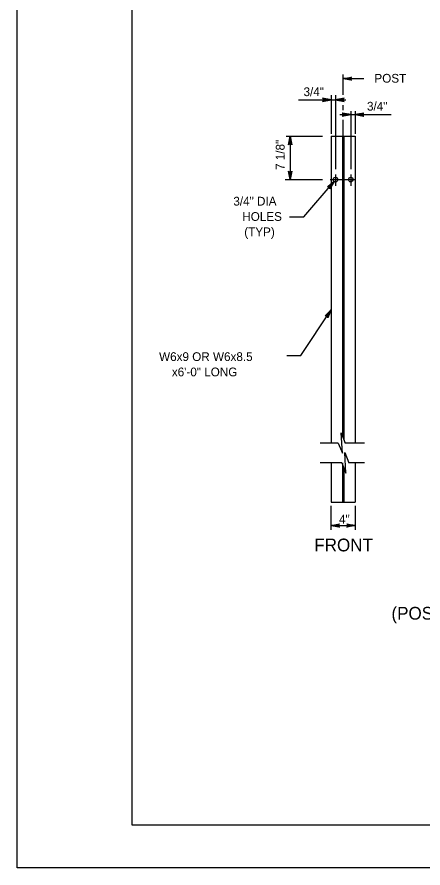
# Model space of a CAD drawing. Extents: x 632007860 to 635435983, y 295418622 to 297794622.
# Drawn here: x 632007860 to 632149405, y 295418622 to 295714964 of the extents above; entities that cross this region are included whole.
import ezdxf

# ---------------------------------------------------------------- set-up
doc = ezdxf.new("R2010")
doc.units = 0
for name, color, linetype in [('1', 7, 'Continuous'), ('8', 7, 'Continuous'), ('PLT-BNDY', 7, 'Continuous'), ('S-DETL-DIMS', 7, 'Continuous'), ('S-DETL-T120', 7, 'Continuous'), ('S-DETL-T175', 7, 'Continuous'), ('S-DETL-T240', 7, 'Continuous'), ('S-STEL', 7, 'Continuous')]:
    doc.layers.add(name, color=color, linetype=linetype)

msp = doc.modelspace()

# ---------------------------------------------------------------- linework, layer by layer
at = {"layer": '1'}
msp.add_lwpolyline([(632833860, 295433622), (632833860, 295997622), (632047860, 295997622), (632047860, 295433622), (632833860, 295433622), (632833860, 295459981), (632633860, 295459981), (632633860, 295524659), (632833860, 295524659), (632833860, 295553622), (632633860, 295553622), (632633860, 295433622), (632712661, 295433622), (632712661, 295459981), (632712661, 295433622), (632789661, 295433622), (632789661, 295459981), (632789661, 295447665), (632833860, 295447665)], dxfattribs=at)
at = {"layer": '8'}
for p, q in [((632121568, 295687884), (632121568, 295694987)), ((632121568, 295682540), (632121568, 295684284)), ((632121568, 295673437), (632121568, 295679108)), ((632118913, 295660141), (632118913, 295656160)), ((632124222, 295660141), (632124222, 295656160)), ((632117085, 295658354), (632125861, 295658354))]:
    msp.add_line(p, q, dxfattribs=at)
at = {"layer": 'PLT-BNDY'}
msp.add_lwpolyline([(632007860, 296012622), (632848860, 296012622), (632848860, 295418622), (632007860, 295418622)], close=True, dxfattribs=at)
at = {"layer": 'S-DETL-DIMS'}
for p, q in [((632121568, 295693506), (632128795, 295693506)), ((632117334, 295687794), (632117334, 295674318)), ((632118913, 295687794), (632118913, 295661968)), ((632106051, 295686136), (632122472, 295686136)), ((632120392, 295680960), (632138322, 295680960)), ((632124222, 295682233), (632124222, 295661968)), ((632125802, 295682233), (632125802, 295674318)), ((632101644, 295673437), (632114423, 295673437)), ((632103120, 295673437), (632103120, 295658354)), ((632101306, 295658354), (632114423, 295658354)), ((632107827, 295645340), (632118422, 295657731)), ((632102881, 295645340), (632107827, 295645340)), ((632106865, 295597079), (632117334, 295613027)), ((632101963, 295597079), (632106865, 295597079)), ((632119866, 295566607), (632113515, 295566607)), ((632129011, 295566607), (632122247, 295566607)), ((632121110, 295559739), (632113515, 295559739)), ((632129011, 295559739), (632123491, 295559739)), ((632117334, 295536367), (632117334, 295544776)), ((632125818, 295536367), (632125818, 295544776)), ((632117334, 295537870), (632125818, 295537870))]:
    msp.add_line(p, q, dxfattribs=at)
for points in [[(632121568, 295693506), (632124527, 295694061), (632124299, 295693903), (632124181, 295693705), (632124147, 295693506), (632124181, 295693308), (632124299, 295693109), (632124527, 295692951), (632121568, 295693506), (632124299, 295693109), (632124181, 295693308), (632121568, 295693506), (632124147, 295693506), (632124181, 295693705), (632121568, 295693506), (632124299, 295693903)], [(632117334, 295686136), (632114374, 295686691), (632114488, 295686612), (632114602, 295686533), (632114661, 295686433), (632114720, 295686334), (632114737, 295686235), (632114754, 295686136), (632114737, 295686037), (632114720, 295685937), (632114661, 295685838), (632114602, 295685739), (632114488, 295685660), (632114374, 295685581), (632117334, 295686136), (632114488, 295685660), (632114602, 295685739), (632117334, 295686136), (632114661, 295685838), (632114720, 295685937), (632117334, 295686136), (632114737, 295686037), (632114754, 295686136), (632117334, 295686136), (632114737, 295686235), (632114720, 295686334), (632117334, 295686136), (632114661, 295686433), (632114602, 295686533), (632117334, 295686136), (632114488, 295686612)], [(632118913, 295686136), (632121872, 295685581), (632121758, 295685660), (632121644, 295685739), (632121586, 295685838), (632121527, 295685937), (632121510, 295686037), (632121493, 295686136), (632121510, 295686235), (632121527, 295686334), (632121586, 295686433), (632121644, 295686533), (632121758, 295686612), (632121872, 295686691), (632118913, 295686136), (632121758, 295686612), (632121644, 295686533), (632118913, 295686136), (632121586, 295686433), (632121527, 295686334), (632118913, 295686136), (632121510, 295686235), (632121493, 295686136), (632118913, 295686136), (632121510, 295686037), (632121527, 295685937), (632118913, 295686136), (632121586, 295685838), (632121644, 295685739), (632118913, 295686136), (632121758, 295685660)], [(632124222, 295680960), (632121263, 295681515), (632121377, 295681436), (632121491, 295681357), (632121550, 295681258), (632121609, 295681159), (632121626, 295681059), (632121643, 295680960), (632121626, 295680861), (632121609, 295680762), (632121550, 295680662), (632121491, 295680563), (632121377, 295680484), (632121263, 295680405), (632124222, 295680960), (632121377, 295680484), (632121491, 295680563), (632124222, 295680960), (632121550, 295680662), (632121609, 295680762), (632124222, 295680960), (632121626, 295680861), (632121643, 295680960), (632124222, 295680960), (632121626, 295681059), (632121609, 295681159), (632124222, 295680960), (632121550, 295681258), (632121491, 295681357), (632124222, 295680960), (632121377, 295681436)], [(632125802, 295680960), (632128761, 295680405), (632128647, 295680484), (632128533, 295680563), (632128474, 295680662), (632128416, 295680762), (632128399, 295680861), (632128382, 295680960), (632128399, 295681059), (632128416, 295681159), (632128474, 295681258), (632128533, 295681357), (632128647, 295681436), (632128761, 295681515), (632125802, 295680960), (632128647, 295681436), (632128533, 295681357), (632125802, 295680960), (632128474, 295681258), (632128416, 295681159), (632125802, 295680960), (632128399, 295681059), (632128382, 295680960), (632125802, 295680960), (632128399, 295680861), (632128416, 295680762), (632125802, 295680960), (632128474, 295680662), (632128533, 295680563), (632125802, 295680960), (632128647, 295680484)], [(632103120, 295673437), (632103674, 295670477), (632103516, 295670706), (632103318, 295670823), (632103120, 295670857), (632102921, 295670823), (632102723, 295670706), (632102565, 295670477), (632103120, 295673437), (632102723, 295670706), (632102921, 295670823), (632103120, 295673437), (632103120, 295670857), (632103318, 295670823), (632103120, 295673437), (632103516, 295670706)], [(632103120, 295658354), (632102565, 295661314), (632102723, 295661086), (632102921, 295660968), (632103120, 295660934), (632103318, 295660968), (632103516, 295661086), (632103674, 295661314), (632103120, 295658354), (632103516, 295661086), (632103318, 295660968), (632103120, 295658354), (632103120, 295660934), (632102921, 295660968), (632103120, 295658354), (632102723, 295661086)], [(632118422, 295657731), (632116920, 295655121), (632116949, 295655397), (632116874, 295655615), (632116745, 295655770), (632116572, 295655873), (632116345, 295655913), (632116077, 295655842), (632118422, 295657731), (632116345, 295655913), (632116572, 295655873), (632118422, 295657731), (632116745, 295655770), (632116874, 295655615), (632118422, 295657731), (632116949, 295655397)], [(632117334, 295613027), (632116174, 295610249), (632116170, 295610388), (632116167, 295610526), (632116116, 295610630), (632116065, 295610734), (632115992, 295610802), (632115918, 295610871), (632115826, 295610911), (632115733, 295610951), (632115618, 295610957), (632115503, 295610962), (632115374, 295610910), (632115246, 295610858), (632117334, 295613027), (632115374, 295610910), (632115503, 295610962), (632117334, 295613027), (632115618, 295610957), (632115733, 295610951), (632117334, 295613027), (632115826, 295610911), (632115918, 295610871), (632117334, 295613027), (632115992, 295610802), (632116065, 295610734), (632117334, 295613027), (632116116, 295610630), (632116167, 295610526), (632117334, 295613027), (632116170, 295610388)], [(632119866, 295566607), (632121316, 295563035), (632120884, 295570179), (632122247, 295566607)], [(632121110, 295559739), (632122560, 295556167), (632122128, 295563311), (632123491, 295559739)], [(632117334, 295537870), (632120293, 295538425), (632120065, 295538267), (632119947, 295538068), (632119913, 295537870), (632119947, 295537671), (632120065, 295537473), (632120293, 295537315), (632117334, 295537870), (632120065, 295537473), (632119947, 295537671), (632117334, 295537870), (632119913, 295537870), (632119947, 295538068), (632117334, 295537870), (632120065, 295538267)], [(632125818, 295537870), (632122859, 295537315), (632123087, 295537473), (632123204, 295537671), (632123238, 295537870), (632123204, 295538068), (632123087, 295538267), (632122859, 295538425), (632125818, 295537870), (632123087, 295538267), (632123204, 295538068), (632125818, 295537870), (632123238, 295537870), (632123204, 295537671), (632125818, 295537870), (632123087, 295537473)]]:
    msp.add_lwpolyline(points, dxfattribs=at)
at = {"layer": 'S-STEL'}
for p, q in [((632117334, 295673437), (632117334, 295566607)), ((632117334, 295673437), (632125802, 295673437)), ((632121304, 295673437), (632121304, 295568906)), ((632121832, 295673437), (632121832, 295567868)), ((632125802, 295673437), (632125802, 295566607)), ((632117334, 295559739), (632117334, 295546015)), ((632121304, 295559739), (632121304, 295546015)), ((632125802, 295559739), (632125802, 295546015)), ((632121832, 295558001), (632121832, 295546015)), ((632117334, 295546015), (632125802, 295546015))]:
    msp.add_line(p, q, dxfattribs=at)
for centre in [(632118913, 295658354), (632124222, 295658354)]:
    msp.add_circle(centre, 794, dxfattribs=at)

# ---------------------------------------------------------------- texts
at = {"layer": 'S-DETL-T120'}
for s, height, p in [('  POST', 3048.1, (632130202, 295692103)), ('3/4"', 3048.1, (632107760, 295687420)), ('3/4"', 3048.1, (632129884, 295682366)), ('3/4" DIA', 3048.1, (632083291, 295649303)), ('HOLES', 3048.1, (632086399, 295643969)), ('(TYP)', 3048.1, (632087095, 295638635)), ('W6x9 OR W6x8.5', 3048.07, (632057394, 295595170)), ('x6\'-0" LONG', 3048.07, (632061846, 295589836)), ('4"', 3048.1, (632120137, 295538573))]:
    msp.add_text(s, height=height, dxfattribs=at).set_placement(p)
msp.add_text('7 1/8"', height=3048.1, rotation=90, dxfattribs=at).set_placement((632101139, 295661690))
at = {"layer": 'S-DETL-T175'}
msp.add_text('FRONT', height=4442.5, dxfattribs=at).set_placement((632111500, 295528878))
at = {"layer": 'S-DETL-T240'}
msp.add_text('(POST 9)(W6x9 OR W6x8.5)', height=4442.45, dxfattribs=at).set_placement((632138401, 295505101))

doc.saveas('drawing.dxf')
